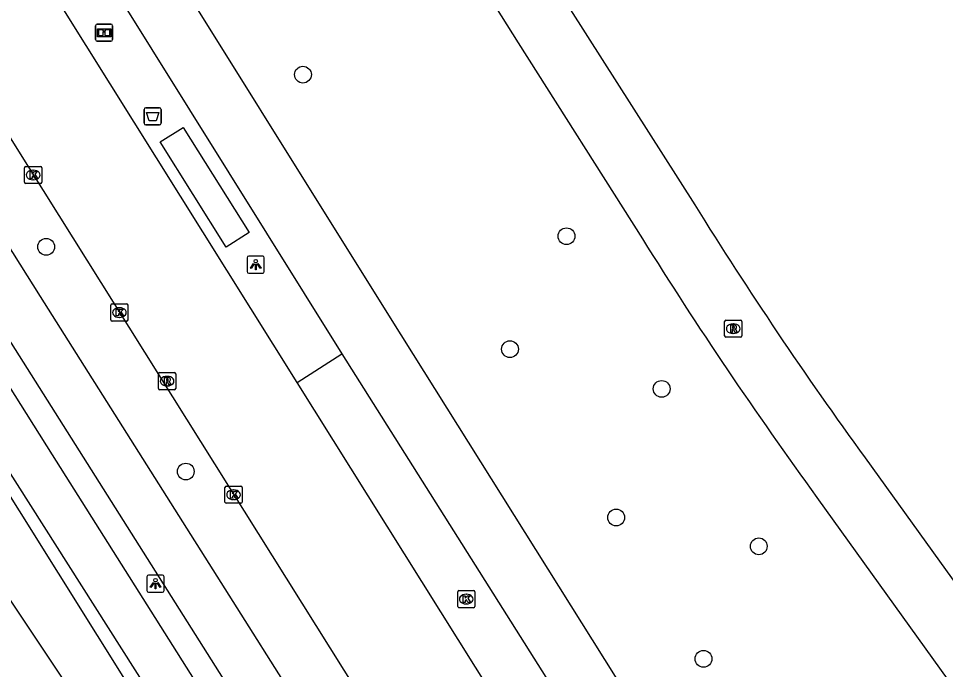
# Model space of a CAD drawing. Extents: x 159353 to 160616, y 385893 to 387321.
# Drawn here: x 160366.8 to 160420.8, y 386780.5 to 386818.4 of the extents above; entities that cross this region are included whole.
import ezdxf

# ---------------------------------------------------------------- set-up
doc = ezdxf.new("R2010")
doc.units = 0
for name, color, linetype in [('IMGEO_Afvalbak', 7, 'Continuous'), ('IMGEO_Boom', 7, 'Continuous'), ('IMGEO_Fietspad_gesloten', 7, 'Continuous'), ('IMGEO_Groenvoorziening', 7, 'Continuous'), ('IMGEO_Haag', 7, 'Continuous'), ('IMGEO_Informatiebord', 7, 'Continuous'), ('IMGEO_Kolk', 7, 'Continuous'), ('IMGEO_Lichtpunt', 7, 'Continuous'), ('IMGEO_OVBaan_gesloten', 7, 'Continuous'), ('IMGEO_Rijbaan_regionaal_gesloten', 7, 'Continuous'), ('IMGEO_Rioolput', 7, 'Continuous'), ('IMGEO_Voetpad_open', 7, 'Continuous')]:
    doc.layers.add(name, color=color, linetype=linetype)

msp = doc.modelspace()

# ---------------------------------------------------------------- linework, layer by layer
at = {"layer": 'IMGEO_Afvalbak'}
for p, q in [((160374.139, 386812.342), (160374.139, 386813.142)), ((160374.139, 386813.142), (160374.139, 386812.342)), ((160374.239, 386813.242), (160375.029, 386813.242)), ((160375.029, 386813.242), (160374.239, 386813.242)), ((160375.129, 386813.142), (160375.129, 386812.342)), ((160375.129, 386812.342), (160375.129, 386813.142)), ((160375.029, 386812.242), (160374.239, 386812.242)), ((160374.239, 386812.242), (160375.029, 386812.242))]:
    msp.add_line(p, q, dxfattribs=at)
msp.add_lwpolyline([(160374.282, 386812.956), (160374.986, 386812.956), (160374.837, 386812.486), (160374.431, 386812.486), (160374.282, 386812.956)], dxfattribs=at)
for centre, start, end in [((160374.239, 386813.142), 90, 180), ((160374.239, 386813.142), 90, 180), ((160375.029, 386813.142), 0, 90), ((160375.029, 386813.142), 360, 90), ((160374.239, 386812.342), 180, 270), ((160374.239, 386812.342), 180, 270), ((160375.029, 386812.342), 270, 0), ((160375.029, 386812.342), 270, 0)]:
    msp.add_arc(centre, 0.1, start, end, dxfattribs=at)
at = {"layer": 'IMGEO_Boom'}
for centre in [(160383.392, 386815.171), (160398.749, 386805.755), (160368.432, 386805.135), (160395.453, 386799.174), (160404.291, 386796.86), (160376.564, 386792.042), (160401.644, 386789.366), (160409.948, 386787.687), (160406.729, 386781.132)]:
    msp.add_circle(centre, 0.489, dxfattribs=at)
at = {"layer": 'IMGEO_Fietspad_gesloten'}
for points in [[(160402.14, 386748.301), (160400.396, 386751.066), (160390.72, 386766.4), (160380.253, 386782.989), (160368.105, 386802.241), (160361.303, 386813.022), (160359.849, 386815.311), (160359.248, 386816.266)], [(160403.371, 386741.01), (160357.774, 386813.169)]]:
    msp.add_lwpolyline(points, dxfattribs=at)
at = {"layer": 'IMGEO_Groenvoorziening'}
msp.add_lwpolyline([(160397.512, 386736.977), (160395.928, 386735.876), (160338.494, 386804.123), (160349.787, 386809.388), (160371.787, 386776.358), (160397.512, 386736.977)], dxfattribs=at)
at = {"layer": 'IMGEO_Haag'}
msp.add_lwpolyline([(160414.3, 386718.722), (160400.262, 386738.521), (160365.178, 386793.738), (160364.567, 386793.394), (160382.765, 386764.339), (160399.383, 386738.444), (160411.063, 386722.127), (160413.788, 386718.321)], dxfattribs=at)
at = {"layer": 'IMGEO_Informatiebord'}
for p, q in [((160371.311, 386817.214), (160371.311, 386818.014)), ((160371.311, 386818.014), (160371.311, 386817.214)), ((160371.411, 386818.114), (160372.201, 386818.114)), ((160372.201, 386818.114), (160371.411, 386818.114)), ((160372.301, 386818.014), (160372.301, 386817.214)), ((160372.301, 386817.214), (160372.301, 386818.014)), ((160372.201, 386817.114), (160371.411, 386817.114)), ((160371.411, 386817.114), (160372.201, 386817.114))]:
    msp.add_line(p, q, dxfattribs=at)
for points in [[(160371.412, 386817.846), (160372.2, 386817.846), (160372.2, 386817.382), (160371.412, 386817.382), (160371.412, 386817.846)], [(160371.477, 386817.781), (160371.477, 386817.447), (160371.752, 386817.447), (160371.753, 386817.66), (160371.857, 386817.661), (160371.858, 386817.447), (160372.135, 386817.447), (160372.135, 386817.781), (160371.859, 386817.781), (160371.859, 386817.701), (160371.753, 386817.701), (160371.753, 386817.781), (160371.477, 386817.781)]]:
    msp.add_lwpolyline(points, dxfattribs=at)
for centre, start, end in [((160371.411, 386818.014), 90, 180), ((160371.411, 386818.014), 90, 180), ((160372.201, 386818.014), 0, 90), ((160372.201, 386818.014), 360, 90), ((160371.411, 386817.214), 180, 270), ((160371.411, 386817.214), 180, 270), ((160372.201, 386817.214), 270, 0), ((160372.201, 386817.214), 270, 0)]:
    msp.add_arc(centre, 0.1, start, end, dxfattribs=at)
at = {"layer": 'IMGEO_Kolk'}
for p, q in [((160367.172, 386808.896), (160367.172, 386809.748)), ((160367.247, 386809.822), (160368.099, 386809.822)), ((160367.66, 386809.602), (160367.685, 386809.602)), ((160368.173, 386809.748), (160368.173, 386808.896)), ((160368.099, 386808.822), (160367.247, 386808.822)), ((160367.683, 386809.042), (160367.658, 386809.042)), ((160372.272, 386801.809), (160373.124, 386801.809)), ((160372.197, 386800.883), (160372.197, 386801.735)), ((160372.685, 386801.589), (160372.71, 386801.589)), ((160373.198, 386801.735), (160373.198, 386800.883)), ((160373.124, 386800.809), (160372.272, 386800.809)), ((160372.708, 386801.029), (160372.683, 386801.029)), ((160378.849, 386790.268), (160378.849, 386791.12)), ((160378.924, 386791.194), (160379.776, 386791.194)), ((160379.337, 386790.974), (160379.362, 386790.974)), ((160379.85, 386791.12), (160379.85, 386790.268)), ((160379.36, 386790.414), (160379.335, 386790.414)), ((160379.776, 386790.194), (160378.924, 386790.194)), ((160392.408, 386784.185), (160392.408, 386785.037)), ((160392.483, 386785.111), (160393.335, 386785.111)), ((160393.409, 386785.037), (160393.409, 386784.185)), ((160392.896, 386784.891), (160392.921, 386784.891)), ((160393.335, 386784.111), (160392.483, 386784.111)), ((160392.919, 386784.331), (160392.894, 386784.331))]:
    msp.add_line(p, q, dxfattribs=at)
for points in [[(160367.172, 386808.896), (160367.172, 386809.748)], [(160367.247, 386809.822), (160368.099, 386809.822)], [(160367.493, 386809.522), (160367.616, 386809.522), (160367.616, 386809.371), (160367.746, 386809.522), (160367.91, 386809.522), (160367.764, 386809.371), (160367.917, 386809.122), (160367.765, 386809.122), (160367.68, 386809.286), (160367.616, 386809.219), (160367.616, 386809.122), (160367.493, 386809.122), (160367.493, 386809.522)], [(160368.173, 386809.748), (160368.173, 386808.896)], [(160368.099, 386808.822), (160367.247, 386808.822)], [(160372.272, 386801.809), (160373.124, 386801.809)], [(160372.197, 386800.883), (160372.197, 386801.735)], [(160372.518, 386801.509), (160372.641, 386801.509), (160372.641, 386801.358), (160372.771, 386801.509), (160372.935, 386801.509), (160372.789, 386801.358), (160372.942, 386801.109), (160372.79, 386801.109), (160372.705, 386801.273), (160372.641, 386801.206), (160372.641, 386801.109), (160372.518, 386801.109), (160372.518, 386801.509)], [(160373.198, 386801.735), (160373.198, 386800.883)], [(160373.124, 386800.809), (160372.272, 386800.809)], [(160378.849, 386790.268), (160378.849, 386791.12)], [(160378.924, 386791.194), (160379.776, 386791.194)], [(160379.85, 386791.12), (160379.85, 386790.268)], [(160379.17, 386790.894), (160379.293, 386790.894), (160379.293, 386790.743), (160379.423, 386790.894), (160379.587, 386790.894), (160379.441, 386790.743), (160379.594, 386790.494), (160379.442, 386790.494), (160379.357, 386790.658), (160379.293, 386790.591), (160379.293, 386790.494), (160379.17, 386790.494), (160379.17, 386790.894)], [(160379.776, 386790.194), (160378.924, 386790.194)], [(160392.408, 386784.185), (160392.408, 386785.037)], [(160392.483, 386785.111), (160393.335, 386785.111)], [(160393.409, 386785.037), (160393.409, 386784.185)], [(160392.729, 386784.811), (160392.852, 386784.811), (160392.852, 386784.66), (160392.982, 386784.811), (160393.146, 386784.811), (160393, 386784.66), (160393.153, 386784.411), (160393.001, 386784.411), (160392.916, 386784.575), (160392.852, 386784.508), (160392.852, 386784.411), (160392.729, 386784.411), (160392.729, 386784.811)], [(160393.335, 386784.111), (160392.483, 386784.111)]]:
    msp.add_lwpolyline(points, dxfattribs=at)
for centre, start, end in [((160367.249, 386809.746), 91.552, 178.448), ((160367.249, 386809.746), 91.552, 178.448), ((160368.097, 386809.746), 1.552, 88.448), ((160368.097, 386809.746), 1.552, 88.448), ((160367.249, 386808.898), 181.552, 268.448), ((160367.249, 386808.898), 181.552, 268.448), ((160368.097, 386808.898), 271.552, 358.448), ((160368.097, 386808.898), 271.552, 358.448), ((160372.274, 386801.733), 91.552, 178.448), ((160372.274, 386801.733), 91.552, 178.448), ((160373.122, 386801.733), 1.552, 88.448), ((160373.122, 386801.733), 1.552, 88.448), ((160372.274, 386800.885), 181.552, 268.448), ((160372.274, 386800.885), 181.552, 268.448), ((160373.122, 386800.885), 271.552, 358.448), ((160373.122, 386800.885), 271.552, 358.448), ((160378.926, 386791.118), 91.552, 178.448), ((160378.926, 386791.118), 91.552, 178.448), ((160379.774, 386791.118), 1.552, 88.448), ((160379.774, 386791.118), 1.552, 88.448), ((160378.926, 386790.27), 181.552, 268.448), ((160378.926, 386790.27), 181.552, 268.448), ((160379.774, 386790.27), 271.552, 358.448), ((160379.774, 386790.27), 271.552, 358.448), ((160392.485, 386785.035), 91.552, 178.448), ((160392.485, 386785.035), 91.552, 178.448), ((160393.333, 386785.035), 1.552, 88.448), ((160393.333, 386785.035), 1.552, 88.448), ((160392.485, 386784.187), 181.552, 268.448), ((160392.485, 386784.187), 181.552, 268.448), ((160393.333, 386784.187), 271.552, 358.448), ((160393.333, 386784.187), 271.552, 358.448)]:
    msp.add_arc(centre, 0.0765, start, end, dxfattribs=at)
for centre, major_axis, ratio, start_param, end_param in [((160367.659, 386809.322), (-0.387, 0.002), 0.722429, 4.712389, 7.853982), ((160367.684, 386809.322), (-0.39, 0.002), 0.717154, 1.570796, 4.712389), ((160372.684, 386801.309), (-0.387, 0.002), 0.722429, 4.712389, 7.853982), ((160372.709, 386801.309), (-0.39, 0.002), 0.717154, 1.570796, 4.712389), ((160379.336, 386790.694), (-0.387, 0.002), 0.722429, 4.712389, 7.853982), ((160379.361, 386790.694), (-0.39, 0.002), 0.717154, 1.570796, 4.712389), ((160392.895, 386784.611), (-0.387, 0.002), 0.722429, 4.712389, 7.853982), ((160392.92, 386784.611), (-0.39, 0.002), 0.717154, 1.570796, 4.712389)]:
    msp.add_ellipse(centre, major_axis=major_axis, ratio=ratio, start_param=start_param, end_param=end_param, dxfattribs=at)
at = {"layer": 'IMGEO_Lichtpunt'}
for p, q in [((160380.143, 386804.503), (160380.143, 386803.696)), ((160380.143, 386804.503), (160380.143, 386803.696)), ((160381.045, 386804.598), (160380.237, 386804.598)), ((160381.045, 386804.598), (160380.237, 386804.598)), ((160381.139, 386803.696), (160381.139, 386804.503)), ((160381.139, 386803.696), (160381.139, 386804.503)), ((160380.237, 386803.602), (160381.045, 386803.602)), ((160380.237, 386803.602), (160381.045, 386803.602)), ((160374.303, 386785.915), (160374.303, 386785.108)), ((160374.303, 386785.915), (160374.303, 386785.108)), ((160375.205, 386786.01), (160374.397, 386786.01)), ((160375.205, 386786.01), (160374.397, 386786.01)), ((160375.299, 386785.108), (160375.299, 386785.915)), ((160375.299, 386785.108), (160375.299, 386785.915)), ((160374.397, 386785.014), (160375.205, 386785.014)), ((160374.397, 386785.014), (160375.205, 386785.014))]:
    msp.add_line(p, q, dxfattribs=at)
for points in [[(160380.517, 386804.167), (160380.556, 386804.139), (160380.368, 386803.877), (160380.33, 386803.904), (160380.517, 386804.167)], [(160380.619, 386804.119), (160380.666, 386804.119), (160380.666, 386803.797), (160380.619, 386803.797), (160380.619, 386804.119)], [(160380.729, 386804.139), (160380.767, 386804.166), (160380.954, 386803.904), (160380.915, 386803.876), (160380.729, 386804.139)], [(160374.677, 386785.579), (160374.716, 386785.551), (160374.528, 386785.289), (160374.49, 386785.316), (160374.677, 386785.579)], [(160374.889, 386785.551), (160374.927, 386785.578), (160375.114, 386785.316), (160375.075, 386785.288), (160374.889, 386785.551)], [(160374.779, 386785.531), (160374.826, 386785.531), (160374.826, 386785.209), (160374.779, 386785.209), (160374.779, 386785.531)]]:
    msp.add_lwpolyline(points, dxfattribs=at)
for centre in [(160380.642, 386804.301), (160374.802, 386785.713)]:
    msp.add_circle(centre, 0.0994, dxfattribs=at)
for centre, start, end in [((160380.237, 386804.503), 90, 180), ((160380.237, 386804.503), 90, 180), ((160381.045, 386804.503), 0, 90), ((160381.045, 386804.503), 0, 90), ((160380.237, 386803.696), 180, 270), ((160380.237, 386803.696), 180, 270), ((160381.045, 386803.696), 270, 0), ((160381.045, 386803.696), 270, 360), ((160374.397, 386785.915), 90, 180), ((160374.397, 386785.915), 90, 180), ((160375.205, 386785.915), 0, 90), ((160375.205, 386785.915), 0, 90), ((160374.397, 386785.108), 180, 270), ((160374.397, 386785.108), 180, 270), ((160375.205, 386785.108), 270, 0), ((160375.205, 386785.108), 270, 360)]:
    msp.add_arc(centre, 0.0946, start, end, dxfattribs=at)
at = {"layer": 'IMGEO_OVBaan_gesloten'}
for points in [[(160386.885, 386837.909), (160389.089, 386834.31), (160389.407, 386833.826), (160389.579, 386833.934), (160398.974, 386818.951), (160406.224, 386807.588)], [(160385.822, 386833.113), (160386.4, 386832.191), (160395.93, 386817.027), (160403.172, 386805.604)], [(160373.314, 386825.296), (160388.475, 386801.004), (160407.471, 386770.714), (160421.847, 386747.807), (160467.213, 386675.403), (160505.396, 386614.482)], [(160370.205, 386823.679), (160385.659, 386798.908)], [(160385.659, 386798.908), (160404.614, 386768.865), (160418.85, 386746.221), (160418.678, 386746.108)], [(160416.142, 386792.848), (160425.154, 386780.307)], [(160413.342, 386790.537), (160434.076, 386761.666)]]:
    msp.add_lwpolyline(points, dxfattribs=at)
for centre, radius, start, end in [((160612.01, 386935.347), 242.219, 211.83344, 216.03686), ((160615.407, 386937.894), 250.088, 211.93598, 216.10154)]:
    msp.add_arc(centre, radius, start, end, dxfattribs=at)
at = {"layer": 'IMGEO_Rijbaan_regionaal_gesloten'}
for points in [[(160383.064, 386797.229), (160368.056, 386821.2), (160367.57, 386821.979)], [(160362.189, 386818.101), (160366.625, 386811.014), (160404.104, 386751.23)], [(160408.719, 386756.279), (160401.823, 386767.285), (160383.064, 386797.229)]]:
    msp.add_lwpolyline(points, dxfattribs=at)
at = {"layer": 'IMGEO_Rioolput'}
for p, q in [((160407.962, 386799.943), (160407.962, 386800.795)), ((160408.037, 386800.869), (160408.889, 386800.869)), ((160408.963, 386800.795), (160408.963, 386799.943)), ((160408.45, 386800.649), (160408.475, 386800.649)), ((160408.889, 386799.869), (160408.037, 386799.869)), ((160408.473, 386800.089), (160408.448, 386800.089)), ((160374.975, 386796.886), (160374.975, 386797.738)), ((160375.05, 386797.812), (160375.902, 386797.812)), ((160375.463, 386797.592), (160375.488, 386797.592)), ((160375.976, 386797.738), (160375.976, 386796.886)), ((160375.486, 386797.032), (160375.461, 386797.032)), ((160375.902, 386796.812), (160375.05, 386796.812))]:
    msp.add_line(p, q, dxfattribs=at)
for points in [[(160407.962, 386799.943), (160407.962, 386800.795)], [(160408.037, 386800.869), (160408.889, 386800.869)], [(160408.963, 386800.795), (160408.963, 386799.943)], [(160408.551, 386800.567), (160408.299, 386800.569), (160408.299, 386800.169)], [(160408.299, 386800.169), (160408.423, 386800.169), (160408.423, 386800.331), (160408.434, 386800.331)], [(160408.477, 386800.488), (160408.423, 386800.488), (160408.423, 386800.407)], [(160408.423, 386800.407), (160408.475, 386800.407)], [(160408.481, 386800.302), (160408.552, 386800.169), (160408.692, 386800.169), (160408.627, 386800.295)], [(160408.889, 386799.869), (160408.037, 386799.869)], [(160374.975, 386796.886), (160374.975, 386797.738)], [(160375.05, 386797.812), (160375.902, 386797.812)], [(160375.564, 386797.51), (160375.312, 386797.512), (160375.312, 386797.112)], [(160375.49, 386797.431), (160375.436, 386797.431), (160375.436, 386797.35)], [(160375.976, 386797.738), (160375.976, 386796.886)], [(160375.312, 386797.112), (160375.436, 386797.112), (160375.436, 386797.274), (160375.447, 386797.274)], [(160375.436, 386797.35), (160375.488, 386797.35)], [(160375.494, 386797.245), (160375.565, 386797.112), (160375.705, 386797.112), (160375.64, 386797.238)], [(160375.902, 386796.812), (160375.05, 386796.812)]]:
    msp.add_lwpolyline(points, dxfattribs=at)
for centre, radius, start, end in [((160408.039, 386800.793), 0.0765, 91.552, 178.448), ((160408.039, 386800.793), 0.0765, 91.552, 178.448), ((160408.887, 386800.793), 0.0765, 1.552, 88.448), ((160408.887, 386800.793), 0.0765, 1.552, 88.448), ((160408.433, 386800.278), 0.0533, 26.0293, 88.6989), ((160408.459, 386800.596), 0.19, 274.7715, 282.9687), ((160408.483, 386800.392), 0.0964, 77.0061, 93.1865), ((160408.497, 386800.449), 0.0378, 276.6634, 79.6772), ((160408.55, 386800.457), 0.109, 350.3612, 89.416), ((160408.548, 386800.457), 0.112, 277.5842, 350.9817), ((160408.532, 386800.242), 0.108, 29.5134, 73.7905), ((160408.039, 386799.945), 0.0765, 181.552, 268.448), ((160408.039, 386799.945), 0.0765, 181.552, 268.448), ((160408.887, 386799.945), 0.0765, 271.552, 358.448), ((160408.887, 386799.945), 0.0765, 271.552, 358.448), ((160375.052, 386797.736), 0.0765, 91.552, 178.448), ((160375.052, 386797.736), 0.0765, 91.552, 178.448), ((160375.496, 386797.335), 0.0964, 77.0061, 93.1865), ((160375.51, 386797.392), 0.0378, 276.6634, 79.6772), ((160375.563, 386797.4), 0.109, 350.3612, 89.416), ((160375.9, 386797.736), 0.0765, 1.552, 88.448), ((160375.9, 386797.736), 0.0765, 1.552, 88.448), ((160375.052, 386796.888), 0.0765, 181.552, 268.448), ((160375.052, 386796.888), 0.0765, 181.552, 268.448), ((160375.446, 386797.221), 0.0533, 26.0293, 88.6989), ((160375.472, 386797.539), 0.19, 274.7715, 282.9687), ((160375.561, 386797.4), 0.112, 277.5842, 350.9817), ((160375.545, 386797.185), 0.108, 29.5134, 73.7905), ((160375.9, 386796.888), 0.0765, 271.552, 358.448), ((160375.9, 386796.888), 0.0765, 271.552, 358.448)]:
    msp.add_arc(centre, radius, start, end, dxfattribs=at)
for centre, major_axis, ratio, start_param, end_param in [((160408.449, 386800.369), (-0.387, 0.002), 0.722429, 4.712389, 7.853982), ((160408.474, 386800.369), (-0.39, 0.002), 0.717154, 1.570796, 4.712389), ((160375.462, 386797.312), (-0.387, 0.002), 0.722429, 4.712389, 7.853982), ((160375.487, 386797.312), (-0.39, 0.002), 0.717154, 1.570796, 4.712389)]:
    msp.add_ellipse(centre, major_axis=major_axis, ratio=ratio, start_param=start_param, end_param=end_param, dxfattribs=at)
at = {"layer": 'IMGEO_Voetpad_open'}
for points in [[(160355.563, 386813.929), (160356.987, 386811.602), (160354.9, 386810.294), (160359.256, 386803.414), (160361.377, 386804.757), (160368.786, 386793.014), (160402.435, 386739.681), (160402.504, 386739.58), (160403.668, 386737.896), (160409.552, 386729.909)], [(160376.418, 386812.095), (160380.255, 386805.967), (160378.912, 386805.126), (160375.075, 386811.254), (160376.418, 386812.095)], [(160383.064, 386797.229), (160385.659, 386798.908)]]:
    msp.add_lwpolyline(points, dxfattribs=at)

doc.saveas('drawing.dxf')
